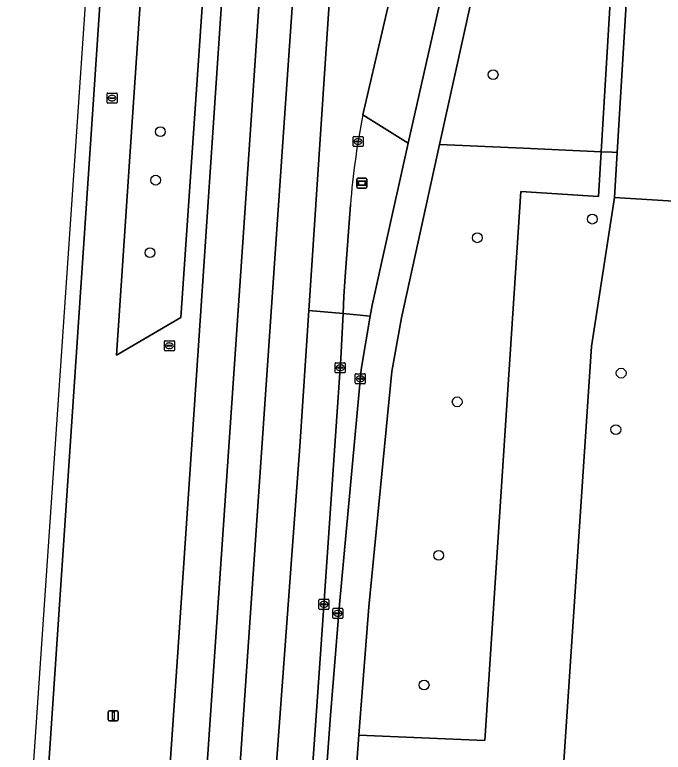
# Model space of a CAD drawing. Extents: x 161848 to 162726, y 385382 to 386521.
# Drawn here: x 161874 to 161938.7, y 385792.4 to 385865.9 of the extents above; entities that cross this region are included whole.
import ezdxf

# ---------------------------------------------------------------- set-up
doc = ezdxf.new("R2010")
doc.units = 0
for name, color, linetype in [('IMGEO_Berm_groen', 7, 'Continuous'), ('IMGEO_Boom', 7, 'Continuous'), ('IMGEO_Fietspad_gesloten', 7, 'Continuous'), ('IMGEO_Groenvoorziening', 7, 'Continuous'), ('IMGEO_Haag', 7, 'Continuous'), ('IMGEO_Kolk', 7, 'Continuous'), ('IMGEO_Lichtmast', 7, 'Continuous'), ('IMGEO_Reclamebord', 7, 'Continuous'), ('IMGEO_Rijbaan_lokaal_open', 7, 'Continuous'), ('IMGEO_Rijbaan_regionaal_gesloten', 7, 'Continuous'), ('IMGEO_Rioolput', 7, 'Continuous'), ('IMGEO_Verkeerseiland_open', 7, 'Continuous'), ('IMGEO_Voetpad_open', 7, 'Continuous')]:
    doc.layers.add(name, color=color, linetype=linetype)

msp = doc.modelspace()

# ---------------------------------------------------------------- linework, layer by layer
at = {"layer": 'IMGEO_Berm_groen'}
for points in [[(161891.348, 385999.175), (161889.369, 385969.842), (161881.653, 385855.03), (161875.71, 385766.607), (161876.708, 385766.537), (161886.669, 385765.84), (161887.667, 385765.77), (161889.229, 385787.874), (161890.255, 385802.397), (161892.576, 385836.929), (161893.738, 385854.209), (161900.311, 385951.981), (161902.378, 385982.726), (161903.388, 385997.75)], [(161913.235, 385853.143), (161908.706, 385855.98)], [(161907.462, 385846.994), (161906.92, 385839.853), (161906.817, 385837.841), (161906.731, 385836.162), (161909.442, 385835.894), (161909.629, 385836.988), (161909.762, 385837.597), (161910.844, 385842.543), (161913.235, 385853.143)], [(161947.7, 385838.093), (161943.41, 385838.314), (161943.973, 385847.108), (161933.818, 385847.74), (161931.525, 385832.871), (161927.656, 385775.034), (161939.891, 385770.318), (161939.908, 385768.742), (161943.443, 385768.793), (161945.684, 385803.221), (161947.829, 385835.828)]]:
    msp.add_lwpolyline(points, dxfattribs=at)
for points in [[(161898.617, 385953.379), (161892.662, 385958.293), (161885.657, 385854.758), (161884.117, 385831.999), (161890.551, 385835.749)], [(161898.617, 385953.379), (161890.551, 385835.749), (161884.117, 385831.999), (161885.657, 385854.758), (161892.662, 385958.293)], [(161927.156, 385913.357), (161927.986, 385917.325), (161928.496, 385919.768), (161928.954, 385921.705), (161928.324, 385921.865), (161927.628, 385920.047), (161927.083, 385918.11), (161926.479, 385916.549), (161924.032, 385906.413), (161923.477, 385904.186), (161923.109, 385900.51), (161921.722, 385900.609), (161921.589, 385899.331), (161919.383, 385891.049), (161916.653, 385889.292), (161916.321, 385888.332), (161915.609, 385885.499), (161912.752, 385873.422), (161908.706, 385855.98), (161913.235, 385853.143), (161918.782, 385877.729), (161919.429, 385880.598)], [(161932.486, 385852.287), (161924.731, 385852.628), (161916.36, 385853.003), (161912.545, 385835.724), (161911.603, 385830.369), (161909.311, 385806.917), (161908.422, 385795.838), (161908.293, 385794.092), (161920.862, 385793.562), (161924.449, 385848.323), (161932.221, 385847.839)], [(161931.525, 385832.871), (161933.818, 385847.74), (161934.084, 385852.209), (161933.585, 385852.239), (161932.486, 385852.287), (161932.221, 385847.839), (161924.449, 385848.323), (161920.862, 385793.562), (161908.293, 385794.092), (161907.152, 385778.61), (161908.997, 385778.473), (161908.591, 385768.327), (161908.991, 385768.299), (161939.908, 385768.742), (161939.891, 385770.318), (161927.656, 385775.034)]]:
    msp.add_lwpolyline(points, close=True, dxfattribs=at)
msp.add_arc((161983.941, 385840.986), 76.714, 168.72853, 175.50788, dxfattribs=at)
at = {"layer": 'IMGEO_Boom'}
for centre in [(161921.698, 385859.981), (161888.504, 385854.289), (161888.035, 385849.452), (161931.588, 385845.569), (161920.113, 385843.707), (161887.457, 385842.219), (161934.473, 385830.206), (161918.112, 385827.346), (161933.941, 385824.581), (161916.26, 385812.034), (161914.813, 385799.1)]:
    msp.add_circle(centre, 0.489, dxfattribs=at)
at = {"layer": 'IMGEO_Fietspad_gesloten'}
for points in [[(161918.782, 385877.729), (161913.235, 385853.143), (161910.844, 385842.543), (161909.762, 385837.597), (161909.629, 385836.988), (161909.442, 385835.894), (161908.534, 385830.572), (161906.37, 385807.153), (161905.48, 385796.055), (161903.47, 385768.826), (161902.985, 385762.26), (161902.944, 385761.68), (161902.521, 385755.761), (161902.362, 385753.548), (161902.109, 385750), (161901.909, 385747.09), (161900.388, 385724.931)], [(161904.081, 385735.53), (161904.757, 385746.899), (161904.991, 385750), (161905.244, 385753.345), (161905.41, 385755.554), (161905.858, 385761.473), (161905.902, 385762.059), (161906.391, 385768.539), (161907.152, 385778.61), (161908.293, 385794.092), (161908.422, 385795.838), (161909.311, 385806.917), (161911.603, 385830.369), (161912.545, 385835.724), (161916.36, 385853.003), (161921.012, 385874.074)]]:
    msp.add_lwpolyline(points, dxfattribs=at)
at = {"layer": 'IMGEO_Groenvoorziening'}
for points in [[(161932.486, 385852.287), (161933.97, 385877.214), (161926.374, 385877.711), (161923.382, 385877.802), (161922.501, 385877.573), (161921.773, 385877.183), (161921.012, 385874.074), (161916.36, 385853.003), (161924.731, 385852.628)], [(161935, 385867.588), (161935.567, 385877.109), (161935.068, 385877.142), (161933.97, 385877.214), (161932.486, 385852.287), (161933.585, 385852.239), (161934.084, 385852.209)]]:
    msp.add_lwpolyline(points, close=True, dxfattribs=at)
at = {"layer": 'IMGEO_Haag'}
msp.add_lwpolyline([(161935, 385867.588), (161935.567, 385877.109), (161935.068, 385877.142), (161933.97, 385877.214), (161932.486, 385852.287), (161933.585, 385852.239), (161934.084, 385852.209)], close=True, dxfattribs=at)
at = {"layer": 'IMGEO_Kolk'}
for p, q in [((161907.723, 385852.885), (161907.723, 385853.737)), ((161907.798, 385853.811), (161908.65, 385853.811)), ((161908.211, 385853.591), (161908.236, 385853.591)), ((161908.724, 385853.737), (161908.724, 385852.885)), ((161908.65, 385852.811), (161907.798, 385852.811)), ((161907.982, 385853.305), (161907.982, 385853.317)), ((161908.42, 385853.268), (161908.022, 385853.268)), ((161908.025, 385853.354), (161908.423, 385853.354)), ((161908.234, 385853.031), (161908.209, 385853.031)), ((161908.466, 385853.317), (161908.466, 385853.305)), ((161905.939, 385830.321), (161905.939, 385831.173)), ((161906.014, 385831.247), (161906.866, 385831.247)), ((161906.198, 385830.741), (161906.198, 385830.753)), ((161906.636, 385830.704), (161906.238, 385830.704)), ((161906.241, 385830.79), (161906.639, 385830.79)), ((161906.427, 385831.027), (161906.452, 385831.027)), ((161906.682, 385830.753), (161906.682, 385830.741)), ((161906.94, 385831.173), (161906.94, 385830.321)), ((161906.866, 385830.247), (161906.014, 385830.247)), ((161906.45, 385830.467), (161906.425, 385830.467)), ((161907.945, 385829.227), (161907.945, 385830.079)), ((161908.02, 385830.153), (161908.872, 385830.153)), ((161908.946, 385830.079), (161908.946, 385829.227)), ((161908.204, 385829.647), (161908.204, 385829.659)), ((161908.642, 385829.61), (161908.244, 385829.61)), ((161908.247, 385829.696), (161908.645, 385829.696)), ((161908.456, 385829.373), (161908.431, 385829.373)), ((161908.433, 385829.933), (161908.458, 385829.933)), ((161908.688, 385829.659), (161908.688, 385829.647)), ((161908.872, 385829.153), (161908.02, 385829.153)), ((161904.312, 385806.728), (161904.312, 385807.58)), ((161904.387, 385807.654), (161905.239, 385807.654)), ((161904.571, 385807.148), (161904.571, 385807.16)), ((161904.614, 385807.197), (161905.012, 385807.197)), ((161904.8, 385807.434), (161904.825, 385807.434)), ((161905.055, 385807.16), (161905.055, 385807.148)), ((161905.313, 385807.58), (161905.313, 385806.728)), ((161905.239, 385806.654), (161904.387, 385806.654)), ((161905.009, 385807.111), (161904.611, 385807.111)), ((161904.823, 385806.874), (161904.798, 385806.874)), ((161905.704, 385805.83), (161905.704, 385806.682)), ((161905.779, 385806.756), (161906.631, 385806.756)), ((161906.192, 385806.536), (161906.217, 385806.536)), ((161906.705, 385806.682), (161906.705, 385805.83)), ((161906.631, 385805.756), (161905.779, 385805.756)), ((161905.963, 385806.25), (161905.963, 385806.262)), ((161906.401, 385806.213), (161906.003, 385806.213)), ((161906.006, 385806.299), (161906.404, 385806.299)), ((161906.215, 385805.976), (161906.19, 385805.976)), ((161906.447, 385806.262), (161906.447, 385806.25))]:
    msp.add_line(p, q, dxfattribs=at)
for points in [[(161907.723, 385852.885), (161907.723, 385853.737)], [(161907.798, 385853.811), (161908.65, 385853.811)], [(161908.724, 385853.737), (161908.724, 385852.885)], [(161908.65, 385852.811), (161907.798, 385852.811)], [(161905.939, 385830.321), (161905.939, 385831.173)], [(161906.014, 385831.247), (161906.866, 385831.247)], [(161906.94, 385831.173), (161906.94, 385830.321)], [(161906.866, 385830.247), (161906.014, 385830.247)], [(161907.945, 385829.227), (161907.945, 385830.079)], [(161908.02, 385830.153), (161908.872, 385830.153)], [(161908.946, 385830.079), (161908.946, 385829.227)], [(161908.872, 385829.153), (161908.02, 385829.153)], [(161904.312, 385806.728), (161904.312, 385807.58)], [(161904.387, 385807.654), (161905.239, 385807.654)], [(161905.313, 385807.58), (161905.313, 385806.728)], [(161905.239, 385806.654), (161904.387, 385806.654)], [(161905.704, 385805.83), (161905.704, 385806.682)], [(161905.779, 385806.756), (161906.631, 385806.756)], [(161906.705, 385806.682), (161906.705, 385805.83)], [(161906.631, 385805.756), (161905.779, 385805.756)]]:
    msp.add_lwpolyline(points, dxfattribs=at)
for centre, radius, start, end in [((161907.8, 385853.735), 0.0765, 91.55205, 178.44795), ((161907.8, 385853.735), 0.0765, 91.55205, 178.44795), ((161908.648, 385853.735), 0.0765, 1.55205, 88.44795), ((161908.648, 385853.735), 0.0765, 1.55205, 88.44795), ((161907.8, 385852.887), 0.0765, 181.55205, 268.44795), ((161907.8, 385852.887), 0.0765, 181.55205, 268.44795), ((161908.022, 385853.314), 0.0403, 85.87752, 175.75265), ((161908.019, 385853.304), 0.0366, 178.93798, 274.71019), ((161908.423, 385853.311), 0.043, 264.86636, 352.45326), ((161908.427, 385853.316), 0.0386, 1.73085, 96.63898), ((161908.648, 385852.887), 0.0765, 271.55205, 358.44795), ((161908.648, 385852.887), 0.0765, 271.55205, 358.44795), ((161906.016, 385831.171), 0.0765, 91.55205, 178.44795), ((161906.016, 385831.171), 0.0765, 91.55205, 178.44795), ((161906.238, 385830.75), 0.0403, 85.87752, 175.75265), ((161906.235, 385830.74), 0.0366, 178.93798, 274.71019), ((161906.639, 385830.747), 0.043, 264.86636, 352.45326), ((161906.643, 385830.752), 0.0386, 1.73085, 96.63898), ((161906.864, 385831.171), 0.0765, 1.55205, 88.44795), ((161906.864, 385831.171), 0.0765, 1.55205, 88.44795), ((161906.016, 385830.323), 0.0765, 181.55205, 268.44795), ((161906.016, 385830.323), 0.0765, 181.55205, 268.44795), ((161906.864, 385830.323), 0.0765, 271.55205, 358.44795), ((161906.864, 385830.323), 0.0765, 271.55205, 358.44795), ((161908.022, 385830.077), 0.0765, 91.55205, 178.44795), ((161908.022, 385830.077), 0.0765, 91.55205, 178.44795), ((161908.87, 385830.077), 0.0765, 1.55205, 88.44795), ((161908.87, 385830.077), 0.0765, 1.55205, 88.44795), ((161908.022, 385829.229), 0.0765, 181.55205, 268.44795), ((161908.022, 385829.229), 0.0765, 181.55205, 268.44795), ((161908.244, 385829.656), 0.0403, 85.87752, 175.75265), ((161908.241, 385829.646), 0.0366, 178.93798, 274.71019), ((161908.645, 385829.653), 0.043, 264.86636, 352.45326), ((161908.649, 385829.658), 0.0386, 1.73085, 96.63898), ((161908.87, 385829.229), 0.0765, 271.55205, 358.44795), ((161908.87, 385829.229), 0.0765, 271.55205, 358.44795), ((161904.389, 385807.578), 0.0765, 91.55205, 178.44795), ((161904.389, 385807.578), 0.0765, 91.55205, 178.44795), ((161904.611, 385807.157), 0.0403, 85.87752, 175.75265), ((161904.608, 385807.147), 0.0366, 178.93798, 274.71019), ((161905.012, 385807.154), 0.043, 264.86636, 352.45326), ((161905.016, 385807.159), 0.0386, 1.73085, 96.63898), ((161905.237, 385807.578), 0.0765, 1.55205, 88.44795), ((161905.237, 385807.578), 0.0765, 1.55205, 88.44795), ((161904.389, 385806.73), 0.0765, 181.55205, 268.44795), ((161904.389, 385806.73), 0.0765, 181.55205, 268.44795), ((161905.237, 385806.73), 0.0765, 271.55205, 358.44795), ((161905.237, 385806.73), 0.0765, 271.55205, 358.44795), ((161905.781, 385806.68), 0.0765, 91.55205, 178.44795), ((161905.781, 385806.68), 0.0765, 91.55205, 178.44795), ((161906.629, 385806.68), 0.0765, 1.55205, 88.44795), ((161906.629, 385806.68), 0.0765, 1.55205, 88.44795), ((161905.781, 385805.832), 0.0765, 181.55205, 268.44795), ((161905.781, 385805.832), 0.0765, 181.55205, 268.44795), ((161906.003, 385806.259), 0.0403, 85.87752, 175.75265), ((161906, 385806.249), 0.0366, 178.93798, 274.71019), ((161906.404, 385806.256), 0.043, 264.86636, 352.45326), ((161906.408, 385806.261), 0.0386, 1.73085, 96.63898), ((161906.629, 385805.832), 0.0765, 271.55205, 358.44795), ((161906.629, 385805.832), 0.0765, 271.55205, 358.44795)]:
    msp.add_arc(centre, radius, start, end, dxfattribs=at)
for centre, major_axis, ratio, start_param, end_param in [((161908.21, 385853.311), (-0.387, 0.002), 0.722429, 4.712389, 7.853982), ((161908.235, 385853.311), (-0.39, 0.002), 0.717154, 1.570796, 4.712389), ((161906.426, 385830.747), (-0.387, 0.002), 0.722429, 4.712389, 7.853982), ((161906.451, 385830.747), (-0.39, 0.002), 0.717154, 1.570796, 4.712389), ((161908.432, 385829.653), (-0.387, 0.002), 0.722429, 4.712389, 7.853982), ((161908.457, 385829.653), (-0.39, 0.002), 0.717154, 1.570796, 4.712389), ((161904.799, 385807.154), (-0.387, 0.002), 0.722429, 4.712389, 7.853982), ((161904.824, 385807.154), (-0.39, 0.002), 0.717154, 1.570796, 4.712389), ((161906.191, 385806.256), (-0.387, 0.002), 0.722429, 4.712389, 7.853982), ((161906.216, 385806.256), (-0.39, 0.002), 0.717154, 1.570796, 4.712389)]:
    msp.add_ellipse(centre, major_axis=major_axis, ratio=ratio, start_param=start_param, end_param=end_param, dxfattribs=at)
at = {"layer": 'IMGEO_Lichtmast'}
for p, q in [((161883.303, 385795.642), (161883.303, 385796.442)), ((161883.303, 385796.442), (161883.303, 385795.642)), ((161883.403, 385796.542), (161884.193, 385796.542)), ((161884.193, 385796.542), (161883.403, 385796.542)), ((161884.293, 385796.442), (161884.293, 385795.642)), ((161884.293, 385795.642), (161884.293, 385796.442)), ((161884.193, 385795.542), (161883.403, 385795.542)), ((161883.403, 385795.542), (161884.193, 385795.542))]:
    msp.add_line(p, q, dxfattribs=at)
msp.add_lwpolyline([(161883.723, 385796.417), (161883.873, 385796.417), (161883.873, 385795.667), (161883.723, 385795.667), (161883.723, 385796.417)], dxfattribs=at)
for centre, start, end in [((161883.403, 385796.442), 90, 180), ((161883.403, 385796.442), 90, 180), ((161884.193, 385796.442), 0, 90), ((161884.193, 385796.442), 360, 90), ((161883.403, 385795.642), 180, 270), ((161883.403, 385795.642), 180, 270), ((161884.193, 385795.642), 270, 0), ((161884.193, 385795.642), 270, 0)]:
    msp.add_arc(centre, 0.1, start, end, dxfattribs=at)
at = {"layer": 'IMGEO_Reclamebord'}
for p, q in [((161908.109, 385848.75), (161908.109, 385849.55)), ((161908.109, 385849.55), (161908.109, 385848.75)), ((161908.209, 385849.65), (161908.999, 385849.65)), ((161908.999, 385849.65), (161908.209, 385849.65)), ((161909.099, 385849.55), (161909.099, 385848.75)), ((161909.099, 385848.75), (161909.099, 385849.55)), ((161908.999, 385848.65), (161908.209, 385848.65)), ((161908.209, 385848.65), (161908.999, 385848.65))]:
    msp.add_line(p, q, dxfattribs=at)
for points in [[(161908.21, 385849.382), (161908.998, 385849.382), (161908.998, 385848.918), (161908.21, 385848.918), (161908.21, 385849.382)], [(161908.275, 385849.317), (161908.275, 385848.983), (161908.933, 385848.983), (161908.933, 385849.317), (161908.275, 385849.317)]]:
    msp.add_lwpolyline(points, dxfattribs=at)
for centre, start, end in [((161908.209, 385849.55), 90, 180), ((161908.209, 385849.55), 90, 180), ((161908.999, 385849.55), 0, 90), ((161908.999, 385849.55), 360, 90), ((161908.209, 385848.75), 180, 270), ((161908.209, 385848.75), 180, 270), ((161908.999, 385848.75), 270, 0), ((161908.999, 385848.75), 270, 0)]:
    msp.add_arc(centre, 0.1, start, end, dxfattribs=at)
at = {"layer": 'IMGEO_Rijbaan_lokaal_open'}
for points in [[(161922.582, 385960.787), (161922.424, 385961.911), (161922.303, 385962.773), (161921.988, 385968.004), (161918.498, 385996.361), (161913.944, 385996.717), (161904.434, 385853.538), (161903.301, 385836.47), (161906.731, 385836.162), (161906.817, 385837.841), (161906.92, 385839.853), (161907.462, 385846.994)], [(161908.706, 385855.98), (161912.752, 385873.422), (161915.609, 385885.499), (161916.321, 385888.332), (161916.653, 385889.292), (161919.383, 385891.049), (161921.589, 385899.331), (161921.722, 385900.609), (161919.455, 385900.841), (161919.828, 385904.612), (161922.102, 385904.34), (161922.337, 385906.552)]]:
    msp.add_lwpolyline(points, dxfattribs=at)
msp.add_lwpolyline([(161906.5, 385831.681), (161906.731, 385836.162), (161903.301, 385836.47), (161902.398, 385822.88), (161898.829, 385774.203), (161902.465, 385773.747), (161904.498, 385802.687)], close=True, dxfattribs=at)
msp.add_arc((161983.941, 385840.986), 76.714, 168.72853, 175.50788, dxfattribs=at)
at = {"layer": 'IMGEO_Rijbaan_regionaal_gesloten'}
for points in [[(161873.969, 385764.259), (161875.54, 385764.148), (161875.71, 385766.607), (161881.653, 385855.03), (161889.369, 385969.842), (161891.348, 385999.175), (161889.915, 385999.289), (161882.5, 385888.923)], [(161897.442, 385853.958), (161907.136, 385997.383), (161903.388, 385997.75), (161902.378, 385982.726), (161900.311, 385951.981), (161893.738, 385854.209), (161892.576, 385836.929), (161890.255, 385802.397), (161889.229, 385787.874), (161887.667, 385765.77), (161887.496, 385763.329), (161891.235, 385763.071)], [(161910.537, 385997.05), (161907.136, 385997.383), (161897.442, 385853.958), (161891.235, 385763.071), (161894.471, 385762.848), (161896.507, 385791.78), (161900.748, 385853.733), (161908.023, 385958.495)], [(161913.944, 385996.717), (161910.537, 385997.05), (161908.023, 385958.495), (161900.748, 385853.733), (161896.507, 385791.78), (161894.471, 385762.848), (161898.148, 385762.594), (161898.829, 385774.203), (161902.398, 385822.88), (161903.301, 385836.47), (161904.434, 385853.538)]]:
    msp.add_lwpolyline(points, close=True, dxfattribs=at)
at = {"layer": 'IMGEO_Rioolput'}
for p, q in [((161883.179, 385857.21), (161883.179, 385858.062)), ((161883.254, 385858.136), (161884.106, 385858.136)), ((161883.667, 385857.916), (161883.692, 385857.916)), ((161884.18, 385858.062), (161884.18, 385857.21)), ((161883.438, 385857.63), (161883.438, 385857.642)), ((161883.876, 385857.593), (161883.478, 385857.593)), ((161883.481, 385857.679), (161883.879, 385857.679)), ((161883.69, 385857.356), (161883.665, 385857.356)), ((161883.922, 385857.642), (161883.922, 385857.63)), ((161884.106, 385857.136), (161883.254, 385857.136)), ((161888.897, 385832.513), (161888.897, 385833.365)), ((161888.972, 385833.439), (161889.824, 385833.439)), ((161889.156, 385832.933), (161889.156, 385832.945)), ((161889.594, 385832.896), (161889.196, 385832.896)), ((161889.199, 385832.982), (161889.597, 385832.982)), ((161889.385, 385833.219), (161889.41, 385833.219)), ((161889.64, 385832.945), (161889.64, 385832.933)), ((161889.898, 385833.365), (161889.898, 385832.513)), ((161889.824, 385832.439), (161888.972, 385832.439)), ((161889.408, 385832.659), (161889.383, 385832.659))]:
    msp.add_line(p, q, dxfattribs=at)
for points in [[(161883.179, 385857.21), (161883.179, 385858.062)], [(161883.254, 385858.136), (161884.106, 385858.136)], [(161884.18, 385858.062), (161884.18, 385857.21)], [(161884.106, 385857.136), (161883.254, 385857.136)], [(161888.897, 385832.513), (161888.897, 385833.365)], [(161888.972, 385833.439), (161889.824, 385833.439)], [(161889.898, 385833.365), (161889.898, 385832.513)], [(161889.824, 385832.439), (161888.972, 385832.439)]]:
    msp.add_lwpolyline(points, dxfattribs=at)
for centre, radius, start, end in [((161883.256, 385858.06), 0.0765, 91.55205, 178.44795), ((161883.256, 385858.06), 0.0765, 91.55205, 178.44795), ((161884.104, 385858.06), 0.0765, 1.55205, 88.44795), ((161884.104, 385858.06), 0.0765, 1.55205, 88.44795), ((161883.256, 385857.212), 0.0765, 181.55205, 268.44795), ((161883.256, 385857.212), 0.0765, 181.55205, 268.44795), ((161883.478, 385857.639), 0.0403, 85.87752, 175.75265), ((161883.475, 385857.629), 0.0366, 178.93798, 274.71019), ((161883.879, 385857.636), 0.043, 264.86636, 352.45326), ((161883.883, 385857.641), 0.0386, 1.73085, 96.63898), ((161884.104, 385857.212), 0.0765, 271.55205, 358.44795), ((161884.104, 385857.212), 0.0765, 271.55205, 358.44795), ((161888.974, 385833.363), 0.0765, 91.55205, 178.44795), ((161888.974, 385833.363), 0.0765, 91.55205, 178.44795), ((161889.196, 385832.942), 0.0403, 85.87752, 175.75265), ((161889.193, 385832.932), 0.0366, 178.93798, 274.71019), ((161889.597, 385832.939), 0.043, 264.86636, 352.45326), ((161889.601, 385832.944), 0.0386, 1.73085, 96.63898), ((161889.822, 385833.363), 0.0765, 1.55205, 88.44795), ((161889.822, 385833.363), 0.0765, 1.55205, 88.44795), ((161888.974, 385832.515), 0.0765, 181.55205, 268.44795), ((161888.974, 385832.515), 0.0765, 181.55205, 268.44795), ((161889.822, 385832.515), 0.0765, 271.55205, 358.44795), ((161889.822, 385832.515), 0.0765, 271.55205, 358.44795)]:
    msp.add_arc(centre, radius, start, end, dxfattribs=at)
for centre, major_axis, ratio, start_param, end_param in [((161883.666, 385857.636), (-0.387, 0.002), 0.722429, 4.712389, 7.853982), ((161883.691, 385857.636), (-0.39, 0.002), 0.717154, 1.570796, 4.712389), ((161889.384, 385832.939), (-0.387, 0.002), 0.722429, 4.712389, 7.853982), ((161889.409, 385832.939), (-0.39, 0.002), 0.717154, 1.570796, 4.712389)]:
    msp.add_ellipse(centre, major_axis=major_axis, ratio=ratio, start_param=start_param, end_param=end_param, dxfattribs=at)
at = {"layer": 'IMGEO_Verkeerseiland_open'}
msp.add_lwpolyline([(161903.47, 385768.826), (161905.48, 385796.055), (161906.37, 385807.153), (161908.534, 385830.572), (161909.442, 385835.894), (161906.731, 385836.162), (161906.5, 385831.681), (161904.498, 385802.687), (161902.465, 385773.747), (161901.665, 385762.351), (161901.625, 385761.774), (161901.212, 385755.855), (161901.058, 385753.64), (161897.194, 385696.099), (161899.07, 385695.975), (161899.425, 385707.384), (161900.388, 385724.931), (161901.909, 385747.09), (161902.109, 385750), (161902.362, 385753.548), (161902.521, 385755.761), (161902.944, 385761.68), (161902.985, 385762.26)], close=True, dxfattribs=at)
at = {"layer": 'IMGEO_Voetpad_open'}
msp.add_lwpolyline([(161922.49, 385880.558), (161921.773, 385877.183), (161922.501, 385877.573), (161923.382, 385877.802), (161926.374, 385877.711), (161933.97, 385877.214), (161935.068, 385877.142), (161935.567, 385877.109), (161935, 385867.588), (161934.084, 385852.209), (161933.818, 385847.74), (161943.973, 385847.108), (161944.063, 385848.44), (161948.372, 385848.216)], dxfattribs=at)

doc.saveas('drawing.dxf')
